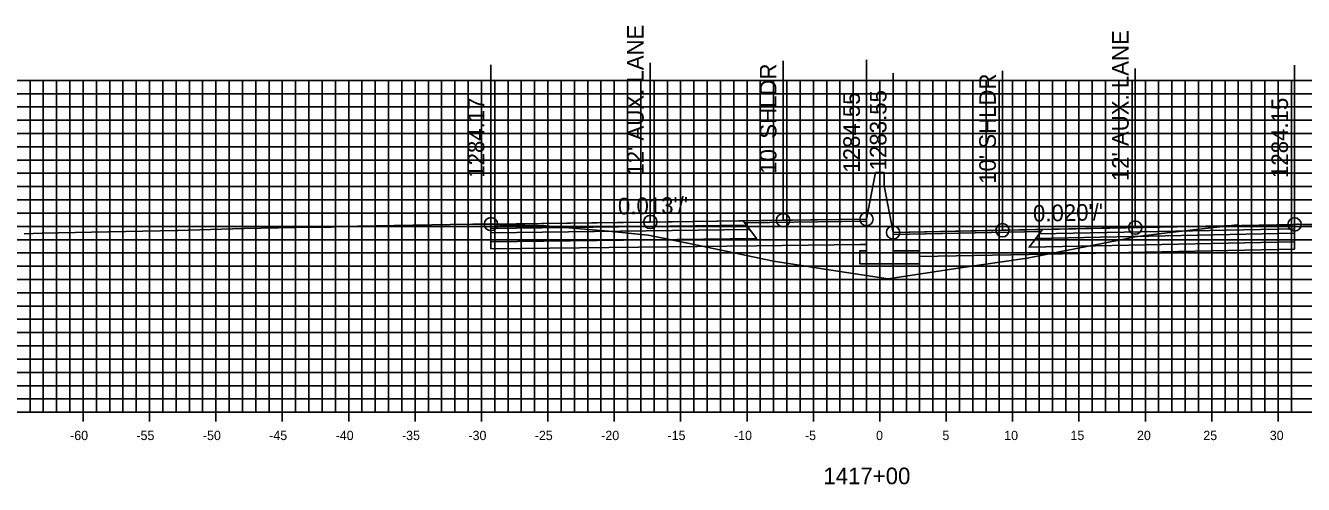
# Model space of a CAD drawing. Extents: x 674939 to 678919, y 750652 to 765176.
# Drawn here: x 678674.2 to 678770.4, y 757482.1 to 757516.7 of the extents above; entities that cross this region are included whole.
import ezdxf

# ---------------------------------------------------------------- set-up
doc = ezdxf.new("R2010")
doc.units = 0
for name, color, linetype in [('R_Alt Surface', 7, 'Continuous'), ('R_Axis', 7, 'Continuous'), ('R_Axis Annot', 7, 'Continuous'), ('R_Exist Surface', 7, 'Continuous'), ('R_Fin Surface', 7, 'Continuous'), ('R_Grid', 7, 'Continuous'), ('R_No Plot', 7, 'Continuous'), ('R_Proposed Road', 7, 'Continuous'), ('R_Xsect Elev', 7, 'Continuous'), ('R_Xsect Slope', 7, 'Continuous')]:
    doc.layers.add(name, color=color, linetype=linetype)

msp = doc.modelspace()

# ---------------------------------------------------------------- linework, layer by layer
at = {"layer": 'R_Alt Surface'}
for points in [[(678709.248, 757501.391), (678709.248, 757501.061), (678728.748, 757501.307), (678728.498, 757501.642)], [(678769.774, 757501.371), (678769.774, 757501.041), (678750.274, 757500.651), (678750.524, 757500.986)], [(678709.248, 757501.061), (678709.248, 757500.401), (678729.248, 757500.637), (678728.748, 757501.307)], [(678769.774, 757501.041), (678769.774, 757500.381), (678749.774, 757499.981), (678750.274, 757500.651)]]:
    msp.add_lwpolyline(points, close=True, dxfattribs=at)
for points in [[(678709.248, 757500.401), (678709.248, 757499.861), (678729.248, 757500.097), (678737.033, 757500.189)], [(678769.774, 757500.381), (678769.774, 757499.841), (678749.774, 757499.441), (678741.533, 757499.276)], [(678737.534, 757500.195), (678737.033, 757500.189)]]:
    msp.add_lwpolyline(points, dxfattribs=at)
at = {"layer": 'R_Axis'}
for p, q in [((678678.533, 757486.851), (678678.533, 757488.251)), ((678683.533, 757486.851), (678683.533, 757488.251)), ((678688.533, 757486.851), (678688.533, 757488.251)), ((678693.533, 757486.851), (678693.533, 757488.251)), ((678698.533, 757486.851), (678698.533, 757488.251)), ((678703.533, 757486.851), (678703.533, 757488.251)), ((678708.533, 757486.851), (678708.533, 757488.251)), ((678713.533, 757486.851), (678713.533, 757488.251)), ((678718.533, 757486.851), (678718.533, 757488.251)), ((678723.533, 757486.851), (678723.533, 757488.251)), ((678728.533, 757486.851), (678728.533, 757488.251)), ((678733.533, 757486.851), (678733.533, 757488.251)), ((678738.533, 757486.851), (678738.533, 757488.251)), ((678743.533, 757486.851), (678743.533, 757488.251)), ((678748.533, 757486.851), (678748.533, 757488.251)), ((678753.533, 757486.851), (678753.533, 757488.251)), ((678758.533, 757486.851), (678758.533, 757488.251)), ((678763.533, 757486.851), (678763.533, 757488.251)), ((678768.533, 757486.851), (678768.533, 757488.251)), ((678638.533, 757487.551), (678838.533, 757487.551))]:
    msp.add_line(p, q, dxfattribs=at)
at = {"layer": 'R_Exist Surface'}
msp.add_lwpolyline([(678674.097, 757500.994), (678675.44, 757501.041), (678679.172, 757501.108), (678685.611, 757501.241), (678685.687, 757501.235), (678686.45, 757501.271), (678690.657, 757501.385), (678693.25, 757501.449), (678695.847, 757501.488), (678696.84, 757501.506), (678696.993, 757501.488), (678697.24, 757501.489), (678697.469, 757501.512), (678697.841, 757501.544), (678700.514, 757501.598), (678706.199, 757501.7), (678707.881, 757501.719), (678708.869, 757501.723), (678709.117, 757501.729), (678709.204, 757501.723), (678709.248, 757501.721), (678709.51, 757501.703), (678710.287, 757501.654), (678711.053, 757501.64), (678711.794, 757501.643), (678712.807, 757501.609), (678713.343, 757501.594), (678713.375, 757501.597), (678715.7, 757501.394), (678718.087, 757501.191), (678721.09, 757500.881), (678724.076, 757500.292), (678726.59, 757499.758), (678730.525, 757498.923), (678734.862, 757498.249), (678739.154, 757497.61), (678744.433, 757498.408), (678749.64, 757499.157), (678755.526, 757500.315), (678756.946, 757500.594), (678757.74, 757500.756), (678758.801, 757500.897), (678759.741, 757501.02), (678765.456, 757501.679), (678765.496, 757501.654), (678765.789, 757501.569), (678765.908, 757501.557), (678765.988, 757501.567), (678768.391, 757501.645), (678768.669, 757501.647), (678768.749, 757501.648), (678769.069, 757501.645), (678769.336, 757501.654), (678769.657, 757501.695), (678769.774, 757501.701), (678769.977, 757501.713), (678770.068, 757501.716), (678770.389, 757501.7), (678772.656, 757501.686)], dxfattribs=at)
at = {"layer": 'R_Fin Surface'}
for points in [[(678737.533, 757502.102), (678731.248, 757502.017), (678721.248, 757501.882), (678709.248, 757501.721)], [(678769.774, 757501.701), (678757.774, 757501.461), (678747.774, 757501.261), (678739.533, 757501.096)]]:
    msp.add_lwpolyline(points, dxfattribs=at)
for points in [[(678709.248, 757501.721), (678709.248, 757501.391), (678728.498, 757501.642), (678728.248, 757501.977)], [(678728.248, 757501.977), (678737.533, 757502.102), (678737.537, 757501.944), (678728.367, 757501.817)], [(678750.655, 757501.161), (678739.533, 757500.939), (678739.533, 757501.096), (678750.774, 757501.321)], [(678769.774, 757501.701), (678769.774, 757501.371), (678750.524, 757500.986), (678750.774, 757501.321)]]:
    msp.add_lwpolyline(points, close=True, dxfattribs=at)
at = {"layer": 'R_Grid'}
for p, q in [((678638.533, 757512.551), (678838.533, 757512.551)), ((678674.533, 757487.551), (678674.533, 757512.551)), ((678675.533, 757487.551), (678675.533, 757512.551)), ((678676.533, 757487.551), (678676.533, 757512.551)), ((678677.533, 757487.551), (678677.533, 757512.551)), ((678678.533, 757487.551), (678678.533, 757512.551)), ((678679.533, 757487.551), (678679.533, 757512.551)), ((678680.533, 757487.551), (678680.533, 757512.551)), ((678681.533, 757487.551), (678681.533, 757512.551)), ((678682.533, 757487.551), (678682.533, 757512.551)), ((678683.533, 757487.551), (678683.533, 757512.551)), ((678684.533, 757487.551), (678684.533, 757512.551)), ((678685.533, 757487.551), (678685.533, 757512.551)), ((678686.533, 757487.551), (678686.533, 757512.551)), ((678687.533, 757487.551), (678687.533, 757512.551)), ((678688.533, 757487.551), (678688.533, 757512.551)), ((678689.533, 757487.551), (678689.533, 757512.551)), ((678690.533, 757487.551), (678690.533, 757512.551)), ((678691.533, 757487.551), (678691.533, 757512.551)), ((678692.533, 757487.551), (678692.533, 757512.551)), ((678693.533, 757487.551), (678693.533, 757512.551)), ((678694.533, 757487.551), (678694.533, 757512.551)), ((678695.533, 757487.551), (678695.533, 757512.551)), ((678696.533, 757487.551), (678696.533, 757512.551)), ((678697.533, 757487.551), (678697.533, 757512.551)), ((678698.533, 757487.551), (678698.533, 757512.551)), ((678699.533, 757487.551), (678699.533, 757512.551)), ((678700.533, 757487.551), (678700.533, 757512.551)), ((678701.533, 757487.551), (678701.533, 757512.551)), ((678702.533, 757487.551), (678702.533, 757512.551)), ((678703.533, 757487.551), (678703.533, 757512.551)), ((678704.533, 757487.551), (678704.533, 757512.551)), ((678705.533, 757487.551), (678705.533, 757512.551)), ((678706.533, 757487.551), (678706.533, 757512.551)), ((678707.533, 757487.551), (678707.533, 757512.551)), ((678708.533, 757487.551), (678708.533, 757512.551)), ((678709.533, 757487.551), (678709.533, 757512.551)), ((678710.533, 757487.551), (678710.533, 757512.551)), ((678711.533, 757487.551), (678711.533, 757512.551)), ((678712.533, 757487.551), (678712.533, 757512.551)), ((678713.533, 757487.551), (678713.533, 757512.551)), ((678714.533, 757487.551), (678714.533, 757512.551)), ((678715.533, 757487.551), (678715.533, 757512.551)), ((678716.533, 757487.551), (678716.533, 757512.551)), ((678717.533, 757487.551), (678717.533, 757512.551)), ((678718.533, 757487.551), (678718.533, 757512.551)), ((678719.533, 757487.551), (678719.533, 757512.551)), ((678720.533, 757487.551), (678720.533, 757512.551)), ((678721.533, 757487.551), (678721.533, 757512.551)), ((678722.533, 757487.551), (678722.533, 757512.551)), ((678723.533, 757487.551), (678723.533, 757512.551)), ((678724.533, 757487.551), (678724.533, 757512.551)), ((678725.533, 757487.551), (678725.533, 757512.551)), ((678726.533, 757487.551), (678726.533, 757512.551)), ((678727.533, 757487.551), (678727.533, 757512.551)), ((678728.533, 757487.551), (678728.533, 757512.551)), ((678729.533, 757487.551), (678729.533, 757512.551)), ((678730.533, 757487.551), (678730.533, 757512.551)), ((678731.533, 757487.551), (678731.533, 757512.551)), ((678732.533, 757487.551), (678732.533, 757512.551)), ((678733.533, 757487.551), (678733.533, 757512.551)), ((678734.533, 757487.551), (678734.533, 757512.551)), ((678735.533, 757487.551), (678735.533, 757512.551)), ((678736.533, 757487.551), (678736.533, 757512.551)), ((678737.533, 757487.551), (678737.533, 757512.551)), ((678738.533, 757487.551), (678738.533, 757512.551)), ((678739.533, 757487.551), (678739.533, 757512.551)), ((678740.533, 757487.551), (678740.533, 757512.551)), ((678741.533, 757487.551), (678741.533, 757512.551)), ((678742.533, 757487.551), (678742.533, 757512.551)), ((678743.533, 757487.551), (678743.533, 757512.551)), ((678744.533, 757487.551), (678744.533, 757512.551)), ((678745.533, 757487.551), (678745.533, 757512.551)), ((678746.533, 757487.551), (678746.533, 757512.551)), ((678747.533, 757487.551), (678747.533, 757512.551)), ((678748.533, 757487.551), (678748.533, 757512.551)), ((678749.533, 757487.551), (678749.533, 757512.551)), ((678750.533, 757487.551), (678750.533, 757512.551)), ((678751.533, 757487.551), (678751.533, 757512.551)), ((678752.533, 757487.551), (678752.533, 757512.551)), ((678753.533, 757487.551), (678753.533, 757512.551)), ((678754.533, 757487.551), (678754.533, 757512.551)), ((678755.533, 757487.551), (678755.533, 757512.551)), ((678756.533, 757487.551), (678756.533, 757512.551)), ((678757.533, 757487.551), (678757.533, 757512.551)), ((678758.533, 757487.551), (678758.533, 757512.551)), ((678759.533, 757487.551), (678759.533, 757512.551)), ((678760.533, 757487.551), (678760.533, 757512.551)), ((678761.533, 757487.551), (678761.533, 757512.551)), ((678762.533, 757487.551), (678762.533, 757512.551)), ((678763.533, 757487.551), (678763.533, 757512.551)), ((678764.533, 757487.551), (678764.533, 757512.551)), ((678765.533, 757487.551), (678765.533, 757512.551)), ((678766.533, 757487.551), (678766.533, 757512.551)), ((678767.533, 757487.551), (678767.533, 757512.551)), ((678768.533, 757487.551), (678768.533, 757512.551)), ((678769.533, 757487.551), (678769.533, 757512.551)), ((678638.533, 757511.551), (678838.533, 757511.551)), ((678638.533, 757510.551), (678838.533, 757510.551)), ((678638.533, 757509.551), (678838.533, 757509.551)), ((678638.533, 757508.551), (678838.533, 757508.551)), ((678638.533, 757507.551), (678838.533, 757507.551)), ((678638.533, 757506.551), (678838.533, 757506.551)), ((678638.533, 757505.551), (678838.533, 757505.551)), ((678638.533, 757504.551), (678838.533, 757504.551)), ((678638.533, 757503.551), (678838.533, 757503.551)), ((678638.533, 757502.551), (678838.533, 757502.551)), ((678638.533, 757501.551), (678838.533, 757501.551)), ((678638.533, 757500.551), (678838.533, 757500.551)), ((678638.533, 757499.551), (678838.533, 757499.551)), ((678638.533, 757498.551), (678838.533, 757498.551)), ((678638.533, 757497.551), (678838.533, 757497.551)), ((678638.533, 757496.551), (678838.533, 757496.551)), ((678638.533, 757495.551), (678838.533, 757495.551)), ((678638.533, 757494.551), (678838.533, 757494.551)), ((678638.533, 757493.551), (678838.533, 757493.551)), ((678638.533, 757492.551), (678838.533, 757492.551)), ((678638.533, 757491.551), (678838.533, 757491.551)), ((678638.533, 757490.551), (678838.533, 757490.551)), ((678638.533, 757489.551), (678838.533, 757489.551)), ((678638.533, 757488.551), (678838.533, 757488.551)), ((678638.533, 757487.551), (678838.533, 757487.551))]:
    msp.add_line(p, q, dxfattribs=at)
at = {"layer": 'R_No Plot'}
for centre in [(678721.248, 757501.882), (678731.248, 757502.017), (678737.533, 757502.102), (678709.248, 757501.721), (678739.533, 757501.096), (678747.774, 757501.261), (678757.774, 757501.461), (678769.774, 757501.701)]:
    msp.add_circle(centre, 0.5, dxfattribs=at)
at = {"layer": 'R_Proposed Road'}
for points in [[(678738.203, 757505.602), (678737.533, 757502.102)], [(678738.863, 757504.596), (678738.863, 757505.602), (678738.203, 757505.602), (678738.203, 757505.602)], [(678738.863, 757504.596), (678739.533, 757501.096)], [(678737.533, 757502.102), (678737.533, 757499.721), (678737.033, 757499.721), (678737.033, 757498.721), (678741.533, 757498.721), (678741.533, 757499.721), (678739.533, 757499.721), (678739.533, 757501.096)]]:
    msp.add_lwpolyline(points, dxfattribs=at)
at = {"layer": 'R_Xsect Elev'}
for p, q in [((678721.248, 757501.882), (678721.248, 757513.882)), ((678731.248, 757502.017), (678731.248, 757514.017)), ((678737.533, 757502.102), (678737.533, 757514.102)), ((678709.248, 757501.721), (678709.248, 757513.721)), ((678739.533, 757501.096), (678739.533, 757513.096)), ((678747.774, 757501.261), (678747.774, 757513.261)), ((678757.774, 757501.461), (678757.774, 757513.461)), ((678769.774, 757501.701), (678769.774, 757513.701))]:
    msp.add_line(p, q, dxfattribs=at)

# ---------------------------------------------------------------- texts
at = {"layer": 'R_Axis Annot'}
for s, height, p in [('-60', 0.7, (678677.552, 757485.451)), ('-55', 0.7, (678682.546, 757485.451)), ('-50', 0.7, (678687.552, 757485.451)), ('-45', 0.7, (678692.546, 757485.451)), ('-40', 0.7, (678697.552, 757485.451)), ('-35', 0.7, (678702.546, 757485.451)), ('-30', 0.7, (678707.552, 757485.451)), ('-25', 0.7, (678712.546, 757485.451)), ('-20', 0.7, (678717.552, 757485.451)), ('-15', 0.7, (678722.546, 757485.451)), ('-10', 0.7, (678727.552, 757485.451)), ('-5', 0.7, (678732.896, 757485.451)), ('0', 0.7, (678738.252, 757485.451)), ('5', 0.7, (678743.246, 757485.451)), ('10', 0.7, (678747.902, 757485.451)), ('15', 0.7, (678752.896, 757485.451)), ('20', 0.7, (678757.902, 757485.451)), ('25', 0.7, (678762.896, 757485.451)), ('30', 0.7, (678767.902, 757485.451)), ('1417+00', 1.25, (678734.281, 757482.126))]:
    msp.add_text(s, height=height, dxfattribs=at).set_placement(p)
at = {"layer": 'R_Xsect Elev'}
for s, p in [("12' AUX. LANE", (678720.748, 757505.382)), ("12' AUX. LANE", (678757.274, 757504.961)), ("10' SHLDR", (678730.748, 757505.517)), ("10' SHLDR", (678747.274, 757504.761)), ('1284.17', (678708.748, 757505.221)), ('1284.55', (678737.033, 757505.602)), ('1283.55', (678739.033, 757505.778)), ('1284.15', (678769.274, 757505.201))]:
    msp.add_text(s, height=1.25, rotation=90, dxfattribs=at).set_placement(p)
at = {"layer": 'R_Xsect Slope'}
for s, rotation, p in [("0.013'/'", 0.77276, (678718.82, 757502.45)), ("0.020'/'", 1.14576, (678750.08, 757501.907))]:
    msp.add_text(s, height=1.25, rotation=rotation, dxfattribs=at).set_placement(p)

doc.saveas('drawing.dxf')
